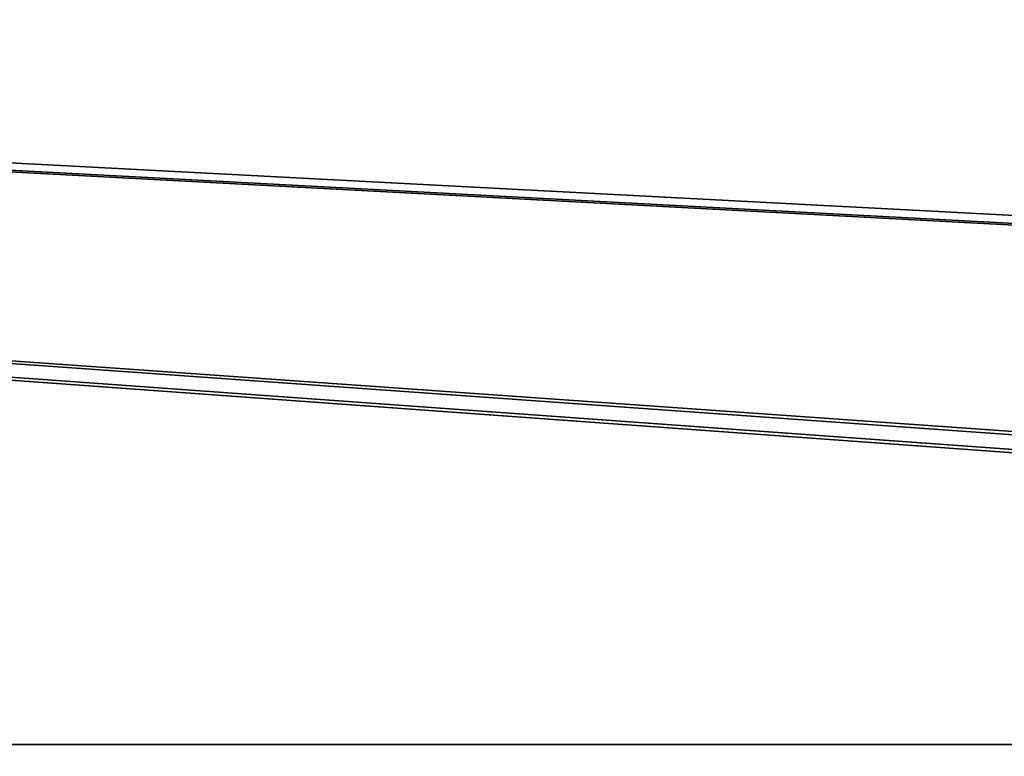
# Model space of a CAD drawing. Header units: millimetres. Extents: x -603 to 3703, y -115 to 249.
# Tile 487 of 656: x 1466 to 1506, y 22 to 52. Entities that reach past the tile are written whole.
import ezdxf

# ---------------------------------------------------------------- set-up
doc = ezdxf.new("R2010")
doc.units = ezdxf.units.MM
doc.layers.add('152', color=7, linetype='Continuous', true_color=0xffffff)

# ---------------------------------------------------------------- blocks, each defined once
blk = doc.blocks.new('UG_SURFACE_002')
at = {"layer": '152', "color": 252, "linetype": 'Continuous', "lineweight": 35}
for points in [[(2165, -13.3, 2212.25), (2165, 230.4, 2212.25), (835, 230.4, 2212.25), (835, -13.3, 2212.25)], [(985, -13.3, 2062.25), (985, 230.4, 2062.25), (2015, 230.4, 2062.25), (2015, -13.3, 2062.25)]]:
    blk.add_3dface(points, dxfattribs=at)
blk = doc.blocks.new('UG_SURFACE_111')
at = {"layer": '152', "color": 7, "linetype": 'Continuous', "lineweight": 35}
for points in [[(1958.65, 11.15, 2003.9), (1958.65, 229.15, 2003.9), (1041.35, 229.15, 2003.9), (1041.35, 11.15, 2003.9)], [(1041.5, 11.15, 2003.75), (1041.5, 229.15, 2003.75), (1958.5, 229.15, 2003.75), (1958.5, 11.15, 2003.75)]]:
    blk.add_3dface(points, dxfattribs=at)
blk = doc.blocks.new('UG_SURFACE_112')
at = {"layer": '152', "color": 41, "linetype": 'Continuous', "lineweight": 35}
for points in [[(1958.65, 229.15, 2003.9), (1958.65, 11.15, 2003.9), (1041.35, 11.15, 2003.9), (1041.35, 229.15, 2003.9)], [(1972.5, 19, 2017.75), (1972.5, 71, 2017.75), (1027.5, 71, 2017.75), (1027.5, 19, 2017.75)]]:
    blk.add_3dface(points, dxfattribs=at)
blk = doc.blocks.new('UG_SURFACE_128')
at = {"layer": '152', "color": 252, "linetype": 'Continuous', "lineweight": 35}
for points in [[(1328.7, 22.801, 2020.25), (1671.3, 22.801, 2020.25), (1026, 69.5, 2020.25)], [(1974, 69.5, 2020.25), (1026, 69.5, 2020.25), (1671.3, 22.801, 2020.25), (1673.8, 22.801, 2020.25)], [(1026, 69.5, 2018.75), (1908.8, 22.801, 2018.75), (1906.3, 22.801, 2018.75)], [(1026, 69.5, 2018.75), (1685.2, 22.801, 2018.75), (1673.8, 22.801, 2018.75)], [(1026, 69.5, 2018.75), (1920.2, 22.801, 2018.75), (1908.8, 22.801, 2018.75)], [(1906.3, 22.801, 2018.75), (1687.7, 22.801, 2018.75), (1026, 69.5, 2018.75)], [(1687.7, 22.801, 2018.75), (1685.2, 22.801, 2018.75), (1026, 69.5, 2018.75)], [(1026, 69.5, 2018.75), (1671.3, 22.801, 2018.75), (1328.7, 22.801, 2018.75)], [(1673.8, 22.801, 2018.75), (1671.3, 22.801, 2018.75), (1026, 69.5, 2018.75)], [(1026, 69.5, 2018.75), (1974, 69.5, 2018.75), (1922.7, 22.801, 2018.75), (1920.2, 22.801, 2018.75)], [(1328.7, 22.801, 2020.25), (1328.7, 18.08, 2020.25), (1671.3, 18.08, 2020.25), (1671.3, 22.801, 2020.25)], [(1328.7, 22.801, 2018.75), (1671.3, 22.801, 2018.75), (1534.76, 18.08, 2018.75), (1465.24, 18.08, 2018.75)]]:
    blk.add_3dface(points, dxfattribs=at)
blk = doc.blocks.new('UG_SURFACE_152')
at = {"layer": '152', "color": 252, "linetype": 'Continuous', "lineweight": 35}
for points in [[(1023.5, -30.22, 2021.75), (1976.5, -30.22, 2021.75), (1976.5, 62.62, 2021.75), (1023.5, 62.62, 2021.75)], [(1025, -30.22, 2020.25), (1025, 62.62, 2020.25), (1975, 62.62, 2020.25), (1975, -30.22, 2020.25)]]:
    blk.add_3dface(points, dxfattribs=at)

msp = doc.modelspace()

# ---------------------------------------------------------------- block references
at = {"layer": '152', "color": 252, "linetype": 'Continuous', "lineweight": -3, "true_color": 0x939598}
for name in ['UG_SURFACE_111', 'UG_SURFACE_002', 'UG_SURFACE_112', 'UG_SURFACE_152', 'UG_SURFACE_128']:
    msp.add_blockref(name, (0, 0), dxfattribs=at)

doc.saveas('drawing.dxf')
